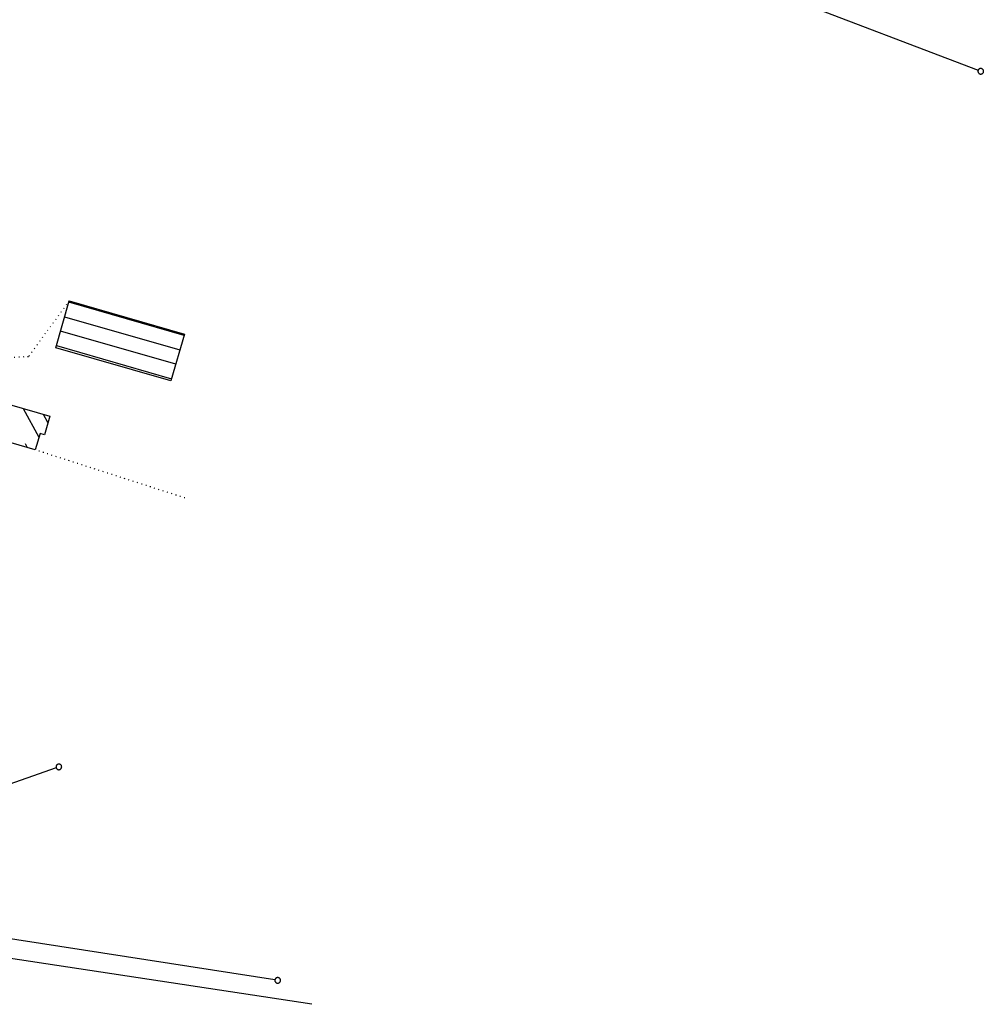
# Model space of a CAD drawing. Extents: x 510526 to 513920, y 467229 to 478797.
# Tile 316 of 467: x 512334 to 512591, y 474972 to 475235. Entities that reach past the tile are written whole.
import ezdxf

# ---------------------------------------------------------------- set-up
doc = ezdxf.new("R2010")
doc.units = 0
doc.header["$LTSCALE"] = 10
doc.header["$MEASUREMENT"] = 0
doc.linetypes.add('LT00', pattern=[0])
doc.linetypes.add('PUNKTX2_STR', pattern=[0.6, 0.1, -0.5])
doc.layers.get('0').update_dxf_attribs({"linetype": 'LT00'})
for name, color, linetype in [('DFK_BEB_SCHR', 254, 'LT00'), ('DFK_BEBAUUNG', 250, 'LT00'), ('DFK_GZPKT', 250, 'LT00'), ('DFK_KATASTER', 250, 'LT00'), ('DFK_NUTZUNGSGRENZE', 70, 'PUNKTX2_STR'), ('DFK_TOPO-ANL', 252, 'LT00')]:
    doc.layers.add(name, color=color, linetype=linetype)

# ---------------------------------------------------------------- blocks, each defined once
blk = doc.blocks.new('SYMB7010')
at = {"color": 0, "linetype": 'ByBlock'}
for points in [[(-0.031408, 0.499213), (-0.093728, 0.49134), (-0.15457, 0.475719), (-0.212975, 0.452595), (-0.268021, 0.422333), (-0.31884, 0.385411), (-0.36463, 0.342411), (-0.40467, 0.29401), (-0.438329, 0.240973), (-0.465074, 0.184136), (-0.484486, 0.124395), (-0.496256, 0.062692), (-0.5002, 0)], [(-0.5002, 0), (-0.496256, -0.062692), (-0.484486, -0.124395), (-0.465075, -0.184136), (-0.438329, -0.240973), (-0.404671, -0.29401), (-0.36463, -0.342411), (-0.31884, -0.385411), (-0.268021, -0.422333), (-0.212975, -0.452595), (-0.154571, -0.475719), (-0.093728, -0.49134), (-0.031408, -0.499213), (0.031408, -0.499213)], [(0.5002, 0), (0.496256, 0.062692), (0.484485, 0.124395), (0.465074, 0.184136), (0.438329, 0.240973), (0.40467, 0.29401), (0.36463, 0.342411), (0.31884, 0.385411), (0.268021, 0.422333), (0.212975, 0.452595), (0.15457, 0.475719), (0.093728, 0.49134), (0.031408, 0.499213), (-0.031408, 0.499213)], [(0.031408, -0.499213), (0.093728, -0.491341), (0.15457, -0.475719), (0.212975, -0.452595), (0.268021, -0.422333), (0.31884, -0.385411), (0.36463, -0.342411), (0.404671, -0.294011), (0.438329, -0.240974), (0.465075, -0.184136), (0.484486, -0.124395), (0.496256, -0.062692), (0.500201, 0)]]:
    blk.add_lwpolyline(points, dxfattribs=at)

msp = doc.modelspace()

# ---------------------------------------------------------------- linework, layer by layer
at = {"layer": 'DFK_BEB_SCHR'}
for p, q in [((512377.79, 475150.74), (512347.02, 475159.59)), ((512345.92, 475155.74), (512376.69, 475146.89)), ((512375.59, 475143.05), (512344.82, 475151.9)), ((512343.71, 475148.05), (512374.48, 475139.2)), ((512334.86, 475131.25), (512339.06, 475123.6)), ((512341.48, 475127.51), (512340.3, 475129.66)), ((512336.04, 475120.79), (512335.45, 475121.86))]:
    msp.add_line(p, q, dxfattribs=at)
at = {"layer": 'DFK_BEBAUUNG'}
for points in [[(512374.31, 475138.6, 0), (512343.54, 475147.45, 0), (512347.12, 475159.94, 0), (512377.9, 475151.12, 0), (512374.31, 475138.6, 0)], [(512324.63, 475122.77, 0), (512327.7, 475133.33, 0), (512341.96, 475129.18, 0), (512340.55, 475124.26, 0), (512339.35, 475124.6, 0), (512338.09, 475120.2, 0), (512329.49, 475122.68, 0), (512329.14, 475121.47, 0), (512324.63, 475122.77, 0)]]:
    msp.add_polyline3d(points, dxfattribs=at)
at = {"layer": 'DFK_KATASTER'}
for p, q in [((512364.61, 475307.46), (512589.76, 475221.47)), ((512343.67, 475035.4), (512288.82, 475016.28)), ((512402.06, 474978.83), (512284.53, 474997.1))]:
    msp.add_line(p, q, dxfattribs=at)
at = {"layer": 'DFK_NUTZUNGSGRENZE', "ltscale": 0.2}
for p, q in [((512347.12, 475159.94), (512336.25, 475145.04)), ((512336.25, 475145.04), (512251.64, 475141.62)), ((512378.03, 475107.38), (512338.09, 475120.2))]:
    msp.add_line(p, q, dxfattribs=at)
at = {"layer": 'DFK_TOPO-ANL'}
msp.add_line((512411.91, 474972.32), (512279.28, 474992.42), dxfattribs=at)

# ---------------------------------------------------------------- block references
at = {"layer": 'DFK_GZPKT', "xscale": 1.499999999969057, "yscale": 1.5, "zscale": 1.5, "rotation": 251.2881100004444}
for p in [(512590.46, 475221.2), (512344.38, 475035.65), (512402.8, 474978.71)]:
    msp.add_blockref('SYMB7010', p, dxfattribs=at)

doc.saveas('drawing.dxf')
